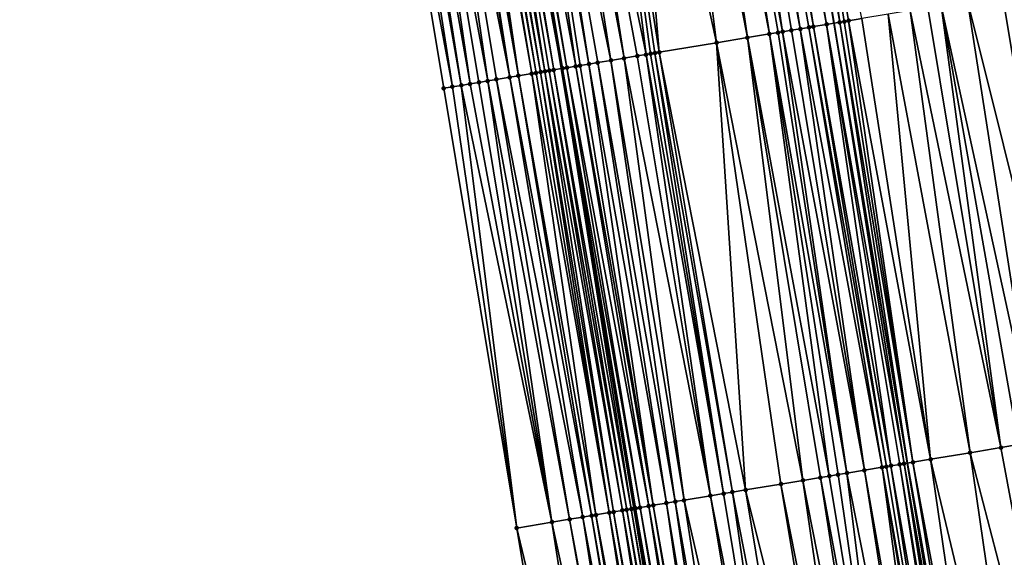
# Model space of a CAD drawing. Header units: feet. Extents: x 2004186 to 2014793, y 836912 to 864902.
# Tile 47 of 974: x 2010783 to 2010827, y 838227 to 838252. Entities that reach past the tile are written whole.
import ezdxf

# ---------------------------------------------------------------- set-up
doc = ezdxf.new("R2010")
doc.units = ezdxf.units.FT
doc.header["$LTSCALE"] = 100
doc.header["$MEASUREMENT"] = 0
for name, color, linetype, lineweight in [('EP_Travel Lane', 5, 'Continuous', 40), ('GPL_Skip Line', 2, 'Continuous', 40), ('Road Shots', 4, 'Continuous', 200), ('Road X-Section', 30, 'Continuous', 13)]:
    doc.layers.add(name, color=color, linetype=linetype, lineweight=lineweight)
doc.layers.add('I-77 SB_MM21-27-Surface-Border', color=7, linetype='Continuous')
doc.layers.add('I-77 SB_MM21-27-Surface-TIN', color=7, linetype='Continuous')

msp = doc.modelspace()

# ---------------------------------------------------------------- linework, layer by layer
at = {"layer": 'EP_Travel Lane'}
msp.add_polyline3d([(2010839.765289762, 838052.157395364, 347.7627118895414), (2010836.495620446, 838071.8868083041, 347.4717170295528), (2010833.226289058, 838091.6141821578, 347.1785024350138), (2010829.930633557, 838111.3385370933, 346.8648887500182), (2010826.556388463, 838131.0495237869, 346.5425325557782), (2010823.253832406, 838150.7718204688, 346.2126921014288), (2010819.992515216, 838170.4999702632, 345.8523796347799), (2010816.744690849, 838190.2318532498, 345.5069430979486), (2010813.498232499, 838209.9554371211, 345.1478633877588), (2010810.250505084, 838229.6867310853, 344.788894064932), (2010807.004522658, 838249.4074235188, 344.4201798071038), (2010803.752806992, 838269.1373301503, 344.0273766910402), (2010800.473265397, 838288.8629609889, 343.6469759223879), (2010797.167230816, 838308.584277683, 343.2706878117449), (2010793.861227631, 838328.3054071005, 342.8856971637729), (2010790.555176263, 838348.026823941, 342.5122040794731), (2010787.249269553, 838367.7473778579, 342.1307494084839)], dxfattribs=at)
at = {"layer": 'GPL_Skip Line'}
msp.add_polyline3d([(2010851.999377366, 838054.1856307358, 348.026986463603), (2010848.722875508, 838073.9137565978, 347.7495427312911), (2010845.446518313, 838093.6410114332, 347.4723834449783), (2010842.170179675, 838113.3681545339, 347.1415657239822), (2010838.89382716, 838133.0953811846, 346.8218613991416), (2010835.617516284, 838152.8223571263, 346.497808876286), (2010832.341387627, 838172.5482359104, 346.1206293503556), (2010829.065083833, 838192.2751692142, 345.7730970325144), (2010825.788531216, 838211.9977879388, 345.4128376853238), (2010822.508530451, 838231.723637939, 345.0487951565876), (2010819.224059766, 838251.4434241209, 344.682056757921), (2010815.938773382, 838271.1680906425, 344.304182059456), (2010812.653457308, 838290.8929354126, 343.933267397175), (2010809.368187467, 838310.617502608, 343.5472919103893), (2010806.082900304, 838330.3421738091, 343.1674441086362), (2010802.797618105, 838350.0668151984, 342.7842556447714), (2010799.512380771, 838369.7911872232, 342.4035559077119)], dxfattribs=at)
at = {"layer": 'I-77 SB_MM21-27-Surface-Border', "color": 3, "linetype": 'ByBlock', "lineweight": -2}
msp.add_polyline3d([(2010837.733610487, 838051.820558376, 347.7178956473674), (2010834.863603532, 838071.616136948, 347.4253043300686), (2010831.204735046, 838091.2786602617, 347.1158899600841), (2010826.756414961, 838110.8116944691, 346.7631347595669), (2010823.886593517, 838130.6061518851, 346.4412176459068), (2010820.227667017, 838150.2690258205, 346.0894100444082), (2010815.385034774, 838169.734815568, 345.7023129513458), (2010811.725926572, 838189.3987876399, 345.3585402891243), (2010808.264285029, 838209.0852396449, 345.0111803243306), (2010804.993967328, 838228.8125310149, 344.6383120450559), (2010801.717548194, 838248.5251186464, 344.2335756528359), (2010798.438956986, 838268.2507208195, 343.8511390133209), (2010795.554841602, 838288.0425746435, 343.4964097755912), (2010792.473445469, 838307.8015603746, 343.1370155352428), (2010790.181174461, 838327.6920056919, 342.7949666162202), (2010787.297091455, 838347.4836647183, 342.4263613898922), (2010785.399530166, 838367.43895447, 342.0827334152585), (2010782.712663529, 838387.2638689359, 341.7142667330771)], dxfattribs=at)
at = {"layer": 'I-77 SB_MM21-27-Surface-TIN', "color": 128, "linetype": 'ByBlock', "lineweight": -2}
for points in [[(2010815.602094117, 838271.1119784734, 344.2962529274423), (2010819.224059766, 838251.4434241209, 344.682056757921), (2010815.938773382, 838271.1680906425, 344.304182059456)], [(2010816.588488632, 838271.2763745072, 344.3194835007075), (2010815.938773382, 838271.1680906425, 344.304182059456), (2010819.47256187, 838251.4847742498, 344.684501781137)], [(2010819.47256187, 838251.4847742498, 344.684501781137), (2010815.938773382, 838271.1680906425, 344.304182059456), (2010819.224059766, 838251.4434241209, 344.682056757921)], [(2010816.588488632, 838271.2763745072, 344.3194835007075), (2010819.867098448, 838251.5506603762, 344.7007758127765), (2010820.458941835, 838251.6492578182, 344.7126937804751)], [(2010816.588488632, 838271.2763745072, 344.3194835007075), (2010819.669826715, 838251.5177380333, 344.6937557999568), (2010819.867098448, 838251.5506603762, 344.7007758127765)], [(2010816.588488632, 838271.2763745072, 344.3194835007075), (2010819.47256187, 838251.4847742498, 344.684501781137), (2010819.669826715, 838251.5177380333, 344.6937557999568)], [(2010813.234721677, 838270.7175820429, 344.2487183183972), (2010812.445592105, 838270.5861492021, 344.2346145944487), (2010816.316032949, 838250.9591068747, 344.6309473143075)], [(2010814.023847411, 838270.8490379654, 344.2640534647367), (2010813.234721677, 838270.7175820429, 344.2487183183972), (2010816.907879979, 838251.0576823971, 344.6416836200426)], [(2010813.234721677, 838270.7175820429, 344.2487183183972), (2010816.710600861, 838251.024804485, 344.6370587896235), (2010816.907879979, 838251.0576823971, 344.6416836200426)], [(2010813.234721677, 838270.7175820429, 344.2487183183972), (2010816.316032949, 838250.9591068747, 344.6309473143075), (2010816.710600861, 838251.024804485, 344.6370587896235)], [(2010814.615667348, 838270.9477764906, 344.283375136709), (2010814.023847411, 838270.8490379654, 344.2640534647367), (2010817.69700055, 838251.1891693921, 344.6588539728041)], [(2010814.023847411, 838270.8490379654, 344.2640534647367), (2010817.302447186, 838251.1233842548, 344.6480240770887), (2010817.69700055, 838251.1891693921, 344.6588539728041)], [(2010814.023847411, 838270.8490379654, 344.2640534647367), (2010816.907879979, 838251.0576823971, 344.6416836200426), (2010817.302447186, 838251.1233842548, 344.6480240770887)], [(2010815.207504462, 838271.0464116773, 344.2971836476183), (2010814.615667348, 838270.9477764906, 344.283375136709), (2010818.288823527, 838251.2878896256, 344.6773913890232)], [(2010814.615667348, 838270.9477764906, 344.283375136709), (2010818.091540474, 838251.2550353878, 344.6740427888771), (2010818.288823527, 838251.2878896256, 344.6773913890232)], [(2010814.615667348, 838270.9477764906, 344.283375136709), (2010817.69700055, 838251.1891693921, 344.6588539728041), (2010818.091540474, 838251.2550353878, 344.6740427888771)], [(2010815.404790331, 838271.0792489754, 344.2995939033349), (2010815.207504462, 838271.0464116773, 344.2971836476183), (2010818.880699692, 838251.386289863, 344.6786784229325)], [(2010815.207504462, 838271.0464116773, 344.2971836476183), (2010818.288823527, 838251.2878896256, 344.6773913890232), (2010818.880699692, 838251.386289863, 344.6786784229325)], [(2010815.602094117, 838271.1119784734, 344.2962529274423), (2010815.404790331, 838271.0792489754, 344.2995939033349), (2010818.880699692, 838251.386289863, 344.6786784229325)], [(2010815.602094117, 838271.1119784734, 344.2962529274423), (2010818.880699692, 838251.386289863, 344.6786784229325), (2010819.224059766, 838251.4434241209, 344.682056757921)], [(2010811.459199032, 838270.4217444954, 344.2109213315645), (2010809.683663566, 838270.1259840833, 344.1772395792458), (2010813.948656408, 838250.5647351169, 344.5842463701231)], [(2010812.445592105, 838270.5861492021, 344.2346145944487), (2010811.459199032, 838270.4217444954, 344.2109213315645), (2010815.329628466, 838250.7947708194, 344.6107074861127)], [(2010811.459199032, 838270.4217444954, 344.2109213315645), (2010813.948656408, 838250.5647351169, 344.5842463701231), (2010815.329628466, 838250.7947708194, 344.6107074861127)], [(2010812.445592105, 838270.5861492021, 344.2346145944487), (2010815.329628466, 838250.7947708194, 344.6107074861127), (2010816.316032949, 838250.9591068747, 344.6309473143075)], [(2010808.302680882, 838269.8960123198, 344.154463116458), (2010806.724428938, 838269.6331033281, 344.1239450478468), (2010810.792148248, 838250.0389428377, 344.5239585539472)], [(2010809.683663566, 838270.1259840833, 344.1772395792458), (2010808.302680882, 838269.8960123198, 344.154463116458), (2010811.383982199, 838250.1375970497, 344.5389368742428)], [(2010808.302680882, 838269.8960123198, 344.154463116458), (2010811.186707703, 838250.1046913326, 344.5328131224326), (2010811.383982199, 838250.1375970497, 344.5389368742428)], [(2010808.302680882, 838269.8960123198, 344.154463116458), (2010810.98942169, 838250.0718548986, 344.530424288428), (2010811.186707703, 838250.1046913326, 344.5328131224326)], [(2010808.302680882, 838269.8960123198, 344.154463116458), (2010810.792148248, 838250.0389428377, 344.5239585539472), (2010810.98942169, 838250.0718548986, 344.530424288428)], [(2010809.683663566, 838270.1259840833, 344.1772395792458), (2010811.383982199, 838250.1375970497, 344.5389368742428), (2010813.948656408, 838250.5647351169, 344.5842463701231)], [(2010805.146187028, 838269.3701339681, 344.0902062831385), (2010804.751629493, 838269.3043739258, 344.0808271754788), (2010808.227483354, 838249.6117487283, 344.4756279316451)], [(2010806.132594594, 838269.5344514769, 344.1092474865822), (2010805.146187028, 838269.3701339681, 344.0902062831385), (2010809.213908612, 838249.7759597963, 344.4891299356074)], [(2010805.146187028, 838269.3701339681, 344.0902062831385), (2010808.622049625, 838249.6774562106, 344.4822715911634), (2010809.213908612, 838249.7759597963, 344.4891299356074)], [(2010805.146187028, 838269.3701339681, 344.0902062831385), (2010808.227483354, 838249.6117487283, 344.4756279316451), (2010808.622049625, 838249.6774562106, 344.4822715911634)], [(2010806.724428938, 838269.6331033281, 344.1239450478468), (2010806.132594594, 838269.5344514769, 344.1092474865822), (2010809.805740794, 838249.8746246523, 344.5046820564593)], [(2010806.132594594, 838269.5344514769, 344.1092474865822), (2010809.213908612, 838249.7759597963, 344.4891299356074), (2010809.805740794, 838249.8746246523, 344.5046820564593)], [(2010806.724428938, 838269.6331033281, 344.1239450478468), (2010810.397590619, 838249.9731833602, 344.5145119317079), (2010810.792148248, 838250.0389428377, 344.5239585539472)], [(2010806.724428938, 838269.6331033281, 344.1239450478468), (2010809.805740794, 838249.8746246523, 344.5046820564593), (2010810.397590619, 838249.9731833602, 344.5145119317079)], [(2010802.581692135, 838268.9419170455, 343.9878072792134), (2010802.384429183, 838268.9089418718, 343.9780412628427), (2010805.86028831, 838249.2162849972, 344.370060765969)], [(2010802.778973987, 838268.9747785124, 343.9915069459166), (2010802.581692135, 838268.9419170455, 343.9878072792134), (2010806.057575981, 838249.2491114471, 344.3719113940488)], [(2010802.581692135, 838268.9419170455, 343.9878072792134), (2010805.86028831, 838249.2162849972, 344.370060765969), (2010806.057575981, 838249.2491114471, 344.3719113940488)], [(2010803.173574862, 838269.0402778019, 343.9869747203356), (2010802.778973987, 838268.9747785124, 343.9915069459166), (2010806.25487576, 838249.2818650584, 344.3698354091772)], [(2010802.778973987, 838268.9747785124, 343.9915069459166), (2010806.057575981, 838249.2491114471, 344.3719113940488), (2010806.25487576, 838249.2818650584, 344.3698354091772)], [(2010803.370844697, 838269.0732115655, 343.9945314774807), (2010803.173574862, 838269.0402778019, 343.9869747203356), (2010806.649409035, 838249.3477710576, 344.387180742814)], [(2010803.173574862, 838269.0402778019, 343.9869747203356), (2010806.452164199, 838249.3146868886, 344.3714369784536), (2010806.649409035, 838249.3477710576, 344.387180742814)], [(2010803.173574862, 838269.0402778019, 343.9869747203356), (2010806.25487576, 838249.2818650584, 344.3698354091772), (2010806.452164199, 838249.3146868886, 344.3714369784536)], [(2010803.370844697, 838269.0732115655, 343.9945314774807), (2010807.004522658, 838249.4074235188, 344.4201798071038), (2010803.752806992, 838269.1373301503, 344.0273766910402)], [(2010803.370844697, 838269.0732115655, 343.9945314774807), (2010806.649409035, 838249.3477710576, 344.387180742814), (2010807.004522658, 838249.4074235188, 344.4201798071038)], [(2010803.765325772, 838269.1394316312, 344.028453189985), (2010803.752806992, 838269.1373301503, 344.0273766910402), (2010807.04388277, 838249.414035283, 344.423837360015)], [(2010807.04388277, 838249.414035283, 344.423837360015), (2010803.752806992, 838269.1373301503, 344.0273766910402), (2010807.004522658, 838249.4074235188, 344.4201798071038)], [(2010803.962573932, 838269.1724958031, 344.0429673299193), (2010803.765325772, 838269.1394316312, 344.028453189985), (2010807.241132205, 838249.4470917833, 344.4380895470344)], [(2010803.765325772, 838269.1394316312, 344.028453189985), (2010807.04388277, 838249.414035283, 344.423837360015), (2010807.241132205, 838249.4470917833, 344.4380895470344)], [(2010804.751629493, 838269.3043739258, 344.0808271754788), (2010803.962573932, 838269.1724958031, 344.0429673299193), (2010807.635671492, 838249.5129616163, 344.4534852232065)], [(2010803.962573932, 838269.1724958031, 344.0429673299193), (2010807.241132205, 838249.4470917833, 344.4380895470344), (2010807.635671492, 838249.5129616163, 344.4534852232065)], [(2010804.751629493, 838269.3043739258, 344.0808271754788), (2010807.832930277, 838249.5459618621, 344.4647048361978), (2010808.227483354, 838249.6117487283, 344.4756279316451)], [(2010804.751629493, 838269.3043739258, 344.0808271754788), (2010807.635671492, 838249.5129616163, 344.4534852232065), (2010807.832930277, 838249.5459618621, 344.4647048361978)], [(2010800.01713223, 838268.5140912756, 343.9062765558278), (2010799.425320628, 838268.4153025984, 343.8842792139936), (2010802.901223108, 838248.7223848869, 344.2612582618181)], [(2010800.806227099, 838268.6457328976, 343.9315188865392), (2010800.01713223, 838268.5140912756, 343.9062765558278), (2010803.690311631, 838248.85406469, 344.2888225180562)], [(2010800.01713223, 838268.5140912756, 343.9062765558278), (2010803.295764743, 838248.7882405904, 344.275892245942), (2010803.690311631, 838248.85406469, 344.2888225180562)], [(2010800.01713223, 838268.5140912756, 343.9062765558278), (2010802.901223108, 838248.7223848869, 344.2612582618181), (2010803.295764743, 838248.7882405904, 344.275892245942)], [(2010801.398106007, 838268.7441166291, 343.9319120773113), (2010800.806227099, 838268.6457328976, 343.9315188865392), (2010804.676701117, 838249.0184909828, 344.3139268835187)], [(2010800.806227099, 838268.6457328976, 343.9315188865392), (2010804.084853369, 838248.9199197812, 344.3034234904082), (2010804.676701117, 838249.0184909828, 344.3139268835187)], [(2010800.806227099, 838268.6457328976, 343.9315188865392), (2010803.690311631, 838248.85406469, 344.2888225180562), (2010804.084853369, 838248.9199197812, 344.3034234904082)], [(2010801.595386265, 838268.7769876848, 343.936123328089), (2010801.398106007, 838268.7441166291, 343.9319120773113), (2010804.676701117, 838249.0184909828, 344.3139268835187)], [(2010801.792655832, 838268.809923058, 343.943765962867), (2010801.595386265, 838268.7769876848, 343.936123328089), (2010805.07124208, 838249.08435073, 344.3287788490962)], [(2010801.595386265, 838268.7769876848, 343.936123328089), (2010804.676701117, 838249.0184909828, 344.3139268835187), (2010805.07124208, 838249.08435073, 344.3287788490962)], [(2010802.187173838, 838268.8759209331, 343.9658336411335), (2010801.792655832, 838268.809923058, 343.943765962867), (2010805.07124208, 838249.08435073, 344.3287788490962)], [(2010802.384429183, 838268.9089418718, 343.9780412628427), (2010802.187173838, 838268.8759209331, 343.9658336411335), (2010805.663016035, 838249.1833659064, 344.3632160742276)], [(2010802.187173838, 838268.8759209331, 343.9658336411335), (2010805.07124208, 838249.08435073, 344.3287788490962), (2010805.663016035, 838249.1833659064, 344.3632160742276)], [(2010802.384429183, 838268.9089418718, 343.9780412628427), (2010805.663016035, 838249.1833659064, 344.3632160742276), (2010805.86028831, 838249.2162849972, 344.370060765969)], [(2010799.030768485, 838268.3495101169, 343.8731694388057), (2010798.438956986, 838268.2507208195, 343.8511390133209), (2010802.112106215, 838248.5908757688, 344.2428953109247)], [(2010802.112106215, 838248.5908757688, 344.2428953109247), (2010798.438956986, 838268.2507208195, 343.8511390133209), (2010801.717548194, 838248.5251186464, 344.2335756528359)], [(2010799.425320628, 838268.4153025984, 343.8842792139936), (2010799.030768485, 838268.3495101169, 343.8731694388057), (2010802.50667146, 838248.6565894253, 344.2498718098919)], [(2010799.030768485, 838268.3495101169, 343.8731694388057), (2010802.112106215, 838248.5908757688, 344.2428953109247), (2010802.50667146, 838248.6565894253, 344.2498718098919)], [(2010799.425320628, 838268.4153025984, 343.8842792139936), (2010802.50667146, 838248.6565894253, 344.2498718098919), (2010802.901223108, 838248.7223848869, 344.2612582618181)], [(2010826.771965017, 838252.7008010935, 344.8310439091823), (2010825.193700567, 838252.4379673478, 344.8042635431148), (2010830.050309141, 838232.9766443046, 345.1976201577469)], [(2010827.561088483, 838252.8322706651, 344.8472749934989), (2010826.771965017, 838252.7008010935, 344.8310439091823), (2010830.050309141, 838232.9766443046, 345.1976201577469)], [(2010824.01001851, 838252.2407440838, 344.7788977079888), (2010823.418170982, 838252.1421715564, 344.7683228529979), (2010826.696289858, 838232.41936862, 345.1296997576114)], [(2010825.193700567, 838252.4379673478, 344.8042635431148), (2010824.01001851, 838252.2407440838, 344.7788977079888), (2010828.274646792, 838232.681646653, 345.1633617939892)], [(2010824.01001851, 838252.2407440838, 344.7788977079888), (2010827.485472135, 838232.5504846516, 345.1452563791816), (2010828.274646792, 838232.681646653, 345.1633617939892)], [(2010824.01001851, 838252.2407440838, 344.7788977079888), (2010826.696289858, 838232.41936862, 345.1296997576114), (2010827.485472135, 838232.5504846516, 345.1452563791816)], [(2010825.193700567, 838252.4379673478, 344.8042635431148), (2010828.274646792, 838232.681646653, 345.1633617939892), (2010830.050309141, 838232.9766443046, 345.1976201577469)], [(2010821.642647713, 838251.8463377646, 344.73033362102), (2010820.458941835, 838251.6492578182, 344.7126937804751), (2010823.539548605, 838231.8949777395, 345.0715343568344)], [(2010822.629053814, 838252.0106640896, 344.7500489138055), (2010821.642647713, 838251.8463377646, 344.73033362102), (2010825.315228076, 838232.1898721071, 345.1000661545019)], [(2010821.642647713, 838251.8463377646, 344.73033362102), (2010823.539548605, 838231.8949777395, 345.0715343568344), (2010825.315228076, 838232.1898721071, 345.1000661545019)], [(2010823.418170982, 838252.1421715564, 344.7683228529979), (2010822.629053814, 838252.0106640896, 344.7500489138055), (2010826.696289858, 838232.41936862, 345.1296997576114)], [(2010822.629053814, 838252.0106640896, 344.7500489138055), (2010825.315228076, 838232.1898721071, 345.1000661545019), (2010826.696289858, 838232.41936862, 345.1296997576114)], [(2010818.288823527, 838251.2878896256, 344.6773913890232), (2010818.091540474, 838251.2550353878, 344.6740427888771), (2010821.56652376, 838231.567604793, 345.055770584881)], [(2010818.880699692, 838251.386289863, 344.6786784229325), (2010818.288823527, 838251.2878896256, 344.6773913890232), (2010821.763836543, 838231.6002799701, 345.0539028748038)], [(2010818.288823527, 838251.2878896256, 344.6773913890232), (2010821.56652376, 838231.567604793, 345.055770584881), (2010821.763836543, 838231.6002799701, 345.0539028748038)], [(2010818.880699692, 838251.386289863, 344.6786784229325), (2010822.355781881, 838231.6982633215, 345.0459610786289), (2010819.224059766, 838251.4434241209, 344.682056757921)], [(2010818.880699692, 838251.386289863, 344.6786784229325), (2010822.158475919, 838231.6655470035, 345.0455477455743), (2010822.355781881, 838231.6982633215, 345.0459610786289)], [(2010818.880699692, 838251.386289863, 344.6786784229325), (2010821.763836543, 838231.6002799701, 345.0539028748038), (2010822.158475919, 838231.6655470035, 345.0455477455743)], [(2010819.47256187, 838251.4847742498, 344.684501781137), (2010819.224059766, 838251.4434241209, 344.682056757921), (2010822.508530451, 838231.723637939, 345.0487951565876)], [(2010822.355781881, 838231.6982633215, 345.0459610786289), (2010822.508530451, 838231.723637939, 345.0487951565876), (2010819.224059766, 838251.4434241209, 344.682056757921)], [(2010819.669826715, 838251.5177380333, 344.6937557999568), (2010819.47256187, 838251.4847742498, 344.684501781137), (2010822.750374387, 838231.7638130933, 345.0532822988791)], [(2010819.47256187, 838251.4847742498, 344.684501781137), (2010822.508530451, 838231.723637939, 345.0487951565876), (2010822.750374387, 838231.7638130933, 345.0532822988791)], [(2010819.867098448, 838251.5506603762, 344.7007758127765), (2010819.669826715, 838251.5177380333, 344.6937557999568), (2010822.750374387, 838231.7638130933, 345.0532822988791)], [(2010820.458941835, 838251.6492578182, 344.7126937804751), (2010819.867098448, 838251.5506603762, 344.7007758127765), (2010823.539548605, 838231.8949777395, 345.0715343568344)], [(2010819.867098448, 838251.5506603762, 344.7007758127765), (2010822.750374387, 838231.7638130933, 345.0532822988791), (2010823.539548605, 838231.8949777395, 345.0715343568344)], [(2010816.316032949, 838250.9591068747, 344.6309473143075), (2010815.329628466, 838250.7947708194, 344.6107074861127), (2010819.001725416, 838231.1412119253, 344.990476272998)], [(2010816.710600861, 838251.024804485, 344.6370587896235), (2010816.316032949, 838250.9591068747, 344.6309473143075), (2010819.790910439, 838231.2723113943, 345.0051146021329)], [(2010816.316032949, 838250.9591068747, 344.6309473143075), (2010819.396315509, 838231.2067762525, 344.9986045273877), (2010819.790910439, 838231.2723113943, 345.0051146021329)], [(2010816.316032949, 838250.9591068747, 344.6309473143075), (2010819.001725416, 838231.1412119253, 344.990476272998), (2010819.396315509, 838231.2067762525, 344.9986045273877)], [(2010816.907879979, 838251.0576823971, 344.6416836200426), (2010816.710600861, 838251.024804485, 344.6370587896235), (2010819.790910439, 838231.2723113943, 345.0051146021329)], [(2010817.302447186, 838251.1233842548, 344.6480240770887), (2010816.907879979, 838251.0576823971, 344.6416836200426), (2010820.580075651, 838231.4035303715, 345.0263790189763)], [(2010816.907879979, 838251.0576823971, 344.6416836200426), (2010819.790910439, 838231.2723113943, 345.0051146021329), (2010820.580075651, 838231.4035303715, 345.0263790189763)], [(2010817.69700055, 838251.1891693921, 344.6588539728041), (2010817.302447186, 838251.1233842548, 344.6480240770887), (2010820.580075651, 838231.4035303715, 345.0263790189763)], [(2010818.091540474, 838251.2550353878, 344.6740427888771), (2010817.69700055, 838251.1891693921, 344.6588539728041), (2010821.369222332, 838231.5348611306, 345.0538411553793)], [(2010817.69700055, 838251.1891693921, 344.6588539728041), (2010820.580075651, 838231.4035303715, 345.0263790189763), (2010821.369222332, 838231.5348611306, 345.0538411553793)], [(2010818.091540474, 838251.2550353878, 344.6740427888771), (2010821.369222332, 838231.5348611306, 345.0538411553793), (2010821.56652376, 838231.567604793, 345.055770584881)], [(2010813.948656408, 838250.5647351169, 344.5842463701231), (2010811.383982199, 838250.1375970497, 344.5389368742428), (2010815.253104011, 838230.5184444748, 344.9184507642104)], [(2010815.329628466, 838250.7947708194, 344.6107074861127), (2010813.948656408, 838250.5647351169, 344.5842463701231), (2010817.817962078, 838230.9444770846, 344.9637706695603)], [(2010813.948656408, 838250.5647351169, 344.5842463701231), (2010816.831495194, 838230.7805159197, 344.9406585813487), (2010817.817962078, 838230.9444770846, 344.9637706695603)], [(2010813.948656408, 838250.5647351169, 344.5842463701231), (2010815.253104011, 838230.5184444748, 344.9184507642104), (2010816.831495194, 838230.7805159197, 344.9406585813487)], [(2010815.329628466, 838250.7947708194, 344.6107074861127), (2010818.607130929, 838231.0756741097, 344.983817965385), (2010819.001725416, 838231.1412119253, 344.990476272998)], [(2010815.329628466, 838250.7947708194, 344.6107074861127), (2010817.817962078, 838230.9444770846, 344.9637706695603), (2010818.607130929, 838231.0756741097, 344.983817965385)], [(2010810.397590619, 838249.9731833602, 344.5145119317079), (2010809.805740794, 838249.8746246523, 344.5046820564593), (2010813.674719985, 838230.2563298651, 344.8938496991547)], [(2010810.792148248, 838250.0389428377, 344.5239585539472), (2010810.397590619, 838249.9731833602, 344.5145119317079), (2010813.674719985, 838230.2563298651, 344.8938496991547)], [(2010810.98942169, 838250.0718548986, 344.530424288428), (2010810.792148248, 838250.0389428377, 344.5239585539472), (2010814.266607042, 838230.3546647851, 344.9054005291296)], [(2010810.792148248, 838250.0389428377, 344.5239585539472), (2010813.674719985, 838230.2563298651, 344.8938496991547), (2010814.266607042, 838230.3546647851, 344.9054005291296)], [(2010811.186707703, 838250.1046913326, 344.5328131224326), (2010810.98942169, 838250.0718548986, 344.530424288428), (2010814.266607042, 838230.3546647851, 344.9054005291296)], [(2010811.383982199, 838250.1375970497, 344.5389368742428), (2010811.186707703, 838250.1046913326, 344.5328131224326), (2010814.661209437, 838230.4201548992, 344.9094140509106)], [(2010811.186707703, 838250.1046913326, 344.5328131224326), (2010814.266607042, 838230.3546647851, 344.9054005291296), (2010814.661209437, 838230.4201548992, 344.9094140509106)], [(2010811.383982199, 838250.1375970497, 344.5389368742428), (2010814.661209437, 838230.4201548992, 344.9094140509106), (2010815.253104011, 838230.5184444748, 344.9184507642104)], [(2010807.635671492, 838249.5129616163, 344.4534852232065), (2010807.241132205, 838249.4470917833, 344.4380895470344), (2010810.912610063, 838229.7972545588, 344.8300204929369)], [(2010807.832930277, 838249.5459618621, 344.4647048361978), (2010807.635671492, 838249.5129616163, 344.4534852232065), (2010811.109878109, 838229.8301995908, 344.8431148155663)], [(2010807.635671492, 838249.5129616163, 344.4534852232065), (2010810.912610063, 838229.7972545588, 344.8300204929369), (2010811.109878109, 838229.8301995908, 344.8431148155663)], [(2010808.227483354, 838249.6117487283, 344.4756279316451), (2010807.832930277, 838249.5459618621, 344.4647048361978), (2010811.109878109, 838229.8301995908, 344.8431148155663)], [(2010808.622049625, 838249.6774562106, 344.4822715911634), (2010808.227483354, 838249.6117487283, 344.4756279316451), (2010811.701748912, 838229.9286325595, 344.8601019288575)], [(2010808.227483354, 838249.6117487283, 344.4756279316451), (2010811.109878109, 838229.8301995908, 344.8431148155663), (2010811.701748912, 838229.9286325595, 344.8601019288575)], [(2010809.213908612, 838249.7759597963, 344.4891299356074), (2010808.622049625, 838249.6774562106, 344.4822715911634), (2010812.096346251, 838229.9941531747, 344.8658065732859)], [(2010808.622049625, 838249.6774562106, 344.4822715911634), (2010811.701748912, 838229.9286325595, 344.8601019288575), (2010812.096346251, 838229.9941531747, 344.8658065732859)], [(2010809.805740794, 838249.8746246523, 344.5046820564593), (2010809.213908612, 838249.7759597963, 344.4891299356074), (2010812.490934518, 838230.0597285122, 344.8745452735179)], [(2010809.213908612, 838249.7759597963, 344.4891299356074), (2010812.096346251, 838229.9941531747, 344.8658065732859), (2010812.490934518, 838230.0597285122, 344.8745452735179)], [(2010809.805740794, 838249.8746246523, 344.5046820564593), (2010812.490934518, 838230.0597285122, 344.8745452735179), (2010813.674719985, 838230.2563298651, 344.8938496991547)], [(2010805.07124208, 838249.08435073, 344.3287788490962), (2010804.676701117, 838249.0184909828, 344.3139268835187), (2010808.347901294, 838229.3703213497, 344.7347671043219)], [(2010805.663016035, 838249.1833659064, 344.3632160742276), (2010805.07124208, 838249.08435073, 344.3287788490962), (2010808.545189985, 838229.4031418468, 344.7409566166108)], [(2010805.07124208, 838249.08435073, 344.3287788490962), (2010808.347901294, 838229.3703213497, 344.7347671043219), (2010808.545189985, 838229.4031418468, 344.7409566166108)], [(2010805.86028831, 838249.2162849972, 344.370060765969), (2010805.663016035, 838249.1833659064, 344.3632160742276), (2010809.137033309, 838229.5017405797, 344.7671344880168)], [(2010805.663016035, 838249.1833659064, 344.3632160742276), (2010808.545189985, 838229.4031418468, 344.7409566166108), (2010809.137033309, 838229.5017405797, 344.7671344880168)], [(2010806.057575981, 838249.2491114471, 344.3719113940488), (2010805.86028831, 838249.2162849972, 344.370060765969), (2010809.137033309, 838229.5017405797, 344.7671344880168)], [(2010806.25487576, 838249.2818650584, 344.3698354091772), (2010806.057575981, 838249.2491114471, 344.3719113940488), (2010809.334341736, 838229.5344420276, 344.766723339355)], [(2010806.057575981, 838249.2491114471, 344.3719113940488), (2010809.137033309, 838229.5017405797, 344.7671344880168), (2010809.334341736, 838229.5344420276, 344.766723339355)], [(2010806.452164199, 838249.3146868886, 344.3714369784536), (2010806.25487576, 838249.2818650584, 344.3698354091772), (2010809.728985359, 838229.599683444, 344.7569478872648)], [(2010806.25487576, 838249.2818650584, 344.3698354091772), (2010809.334341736, 838229.5344420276, 344.766723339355), (2010809.728985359, 838229.599683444, 344.7569478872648)], [(2010806.649409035, 838249.3477710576, 344.387180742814), (2010806.452164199, 838249.3146868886, 344.3714369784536), (2010809.926285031, 838229.6324377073, 344.7594650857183)], [(2010806.452164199, 838249.3146868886, 344.3714369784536), (2010809.728985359, 838229.599683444, 344.7569478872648), (2010809.926285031, 838229.6324377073, 344.7594650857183)], [(2010806.649409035, 838249.3477710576, 344.387180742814), (2010810.123541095, 838229.6654550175, 344.7765668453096), (2010807.004522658, 838249.4074235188, 344.4201798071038)], [(2010806.649409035, 838249.3477710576, 344.387180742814), (2010809.926285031, 838229.6324377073, 344.7594650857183), (2010810.123541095, 838229.6654550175, 344.7765668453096)], [(2010807.04388277, 838249.414035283, 344.423837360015), (2010807.004522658, 838249.4074235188, 344.4201798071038), (2010810.320791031, 838229.6985092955, 344.7957182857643)], [(2010810.123541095, 838229.6654550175, 344.7765668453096), (2010810.250505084, 838229.6867310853, 344.788894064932), (2010807.004522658, 838249.4074235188, 344.4201798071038)], [(2010810.320791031, 838229.6985092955, 344.7957182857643), (2010807.004522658, 838249.4074235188, 344.4201798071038), (2010810.250505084, 838229.6867310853, 344.788894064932)], [(2010807.241132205, 838249.4470917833, 344.4380895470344), (2010807.04388277, 838249.414035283, 344.423837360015), (2010810.518055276, 838229.7314772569, 344.8100839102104)], [(2010807.04388277, 838249.414035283, 344.423837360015), (2010810.320791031, 838229.6985092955, 344.7957182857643), (2010810.518055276, 838229.7314772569, 344.8100839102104)], [(2010807.241132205, 838249.4470917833, 344.4380895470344), (2010810.518055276, 838229.7314772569, 344.8100839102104), (2010810.912610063, 838229.7972545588, 344.8300204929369)], [(2010802.50667146, 838248.6565894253, 344.2498718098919), (2010802.112106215, 838248.5908757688, 344.2428953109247), (2010804.993967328, 838228.8125310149, 344.6383120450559)], [(2010802.901223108, 838248.7223848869, 344.2612582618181), (2010802.50667146, 838248.6565894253, 344.2498718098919), (2010806.572282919, 838229.0750584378, 344.6858014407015)], [(2010802.50667146, 838248.6565894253, 344.2498718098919), (2010804.993967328, 838228.8125310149, 344.6383120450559), (2010806.572282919, 838229.0750584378, 344.6858014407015)], [(2010803.295764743, 838248.7882405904, 344.275892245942), (2010802.901223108, 838248.7223848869, 344.2612582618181), (2010806.572282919, 838229.0750584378, 344.6858014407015)], [(2010803.690311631, 838248.85406469, 344.2888225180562), (2010803.295764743, 838248.7882405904, 344.275892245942), (2010806.572282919, 838229.0750584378, 344.6858014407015)], [(2010804.084853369, 838248.9199197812, 344.3034234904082), (2010803.690311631, 838248.85406469, 344.2888225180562), (2010807.361429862, 838229.2063876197, 344.7131761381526)], [(2010803.690311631, 838248.85406469, 344.2888225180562), (2010806.572282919, 838229.0750584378, 344.6858014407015), (2010807.361429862, 838229.2063876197, 344.7131761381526)], [(2010804.676701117, 838249.0184909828, 344.3139268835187), (2010804.084853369, 838248.9199197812, 344.3034234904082), (2010807.953305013, 838229.3047943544, 344.7287087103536)], [(2010804.084853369, 838248.9199197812, 344.3034234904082), (2010807.361429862, 838229.2063876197, 344.7131761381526), (2010807.953305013, 838229.3047943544, 344.7287087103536)], [(2010804.676701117, 838249.0184909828, 344.3139268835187), (2010807.953305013, 838229.3047943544, 344.7287087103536), (2010808.347901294, 838229.3703213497, 344.7347671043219)], [(2010802.112106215, 838248.5908757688, 344.2428953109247), (2010801.717548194, 838248.5251186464, 344.2335756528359), (2010804.993967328, 838228.8125310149, 344.6383120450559)], [(2010826.696289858, 838232.41936862, 345.1296997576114), (2010825.315228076, 838232.1898721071, 345.1000661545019), (2010830.361214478, 838212.7575400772, 345.5050888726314)], [(2010827.485472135, 838232.5504846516, 345.1452563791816), (2010826.696289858, 838232.41936862, 345.1296997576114), (2010830.361214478, 838212.7575400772, 345.5050888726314)], [(2010823.539548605, 838231.8949777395, 345.0715343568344), (2010822.750374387, 838231.7638130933, 345.0532822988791), (2010826.415293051, 838212.102020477, 345.4306597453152)], [(2010825.315228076, 838232.1898721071, 345.1000661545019), (2010823.539548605, 838231.8949777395, 345.0715343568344), (2010828.190970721, 838212.3969257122, 345.4597957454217)], [(2010823.539548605, 838231.8949777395, 345.0715343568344), (2010826.415293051, 838212.102020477, 345.4306597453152), (2010828.190970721, 838212.3969257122, 345.4597957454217)], [(2010825.315228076, 838232.1898721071, 345.1000661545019), (2010828.190970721, 838212.3969257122, 345.4597957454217), (2010830.361214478, 838212.7575400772, 345.5050888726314)], [(2010821.369222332, 838231.5348611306, 345.0538411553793), (2010820.580075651, 838231.4035303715, 345.0263790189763), (2010824.04772967, 838211.7087722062, 345.3895224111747)], [(2010821.56652376, 838231.567604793, 345.055770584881), (2010821.369222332, 838231.5348611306, 345.0538411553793), (2010824.836920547, 838211.839836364, 345.4022036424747)], [(2010821.369222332, 838231.5348611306, 345.0538411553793), (2010824.639613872, 838211.8071243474, 345.4020286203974), (2010824.836920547, 838211.839836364, 345.4022036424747)], [(2010821.369222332, 838231.5348611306, 345.0538411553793), (2010824.04772967, 838211.7087722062, 345.3895224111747), (2010824.639613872, 838211.8071243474, 345.4020286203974)], [(2010821.763836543, 838231.6002799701, 345.0539028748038), (2010821.56652376, 838231.567604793, 345.055770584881), (2010824.836920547, 838211.839836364, 345.4022036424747)], [(2010822.158475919, 838231.6655470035, 345.0455477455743), (2010821.763836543, 838231.6002799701, 345.0539028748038), (2010825.231513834, 838211.9053814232, 345.4092639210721)], [(2010821.763836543, 838231.6002799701, 345.0539028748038), (2010824.836920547, 838211.839836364, 345.4022036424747), (2010825.231513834, 838211.9053814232, 345.4092639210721)], [(2010822.355781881, 838231.6982633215, 345.0459610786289), (2010822.158475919, 838231.6655470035, 345.0455477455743), (2010825.428816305, 838211.9381187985, 345.4108449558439)], [(2010822.158475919, 838231.6655470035, 345.0455477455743), (2010825.231513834, 838211.9053814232, 345.4092639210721), (2010825.428816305, 838211.9381187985, 345.4108449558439)], [(2010822.355781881, 838231.6982633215, 345.0459610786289), (2010825.788531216, 838211.9977879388, 345.4128376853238), (2010822.508530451, 838231.723637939, 345.0487951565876)], [(2010822.355781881, 838231.6982633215, 345.0459610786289), (2010825.626126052, 838211.9708122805, 345.4099923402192), (2010825.788531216, 838211.9977879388, 345.4128376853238)], [(2010822.355781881, 838231.6982633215, 345.0459610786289), (2010825.428816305, 838211.9381187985, 345.4108449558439), (2010825.626126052, 838211.9708122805, 345.4099923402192)], [(2010822.750374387, 838231.7638130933, 345.0532822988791), (2010822.508530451, 838231.723637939, 345.0487951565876), (2010826.020719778, 838212.0363546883, 345.4169056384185)], [(2010826.020719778, 838212.0363546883, 345.4169056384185), (2010822.508530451, 838231.723637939, 345.0487951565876), (2010825.788531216, 838211.9977879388, 345.4128376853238)], [(2010822.750374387, 838231.7638130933, 345.0532822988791), (2010826.020719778, 838212.0363546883, 345.4169056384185), (2010826.415293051, 838212.102020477, 345.4306597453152)], [(2010818.607130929, 838231.0756741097, 344.983817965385), (2010817.817962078, 838230.9444770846, 344.9637706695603), (2010821.680191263, 838211.315373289, 345.340032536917)], [(2010819.001725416, 838231.1412119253, 344.990476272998), (2010818.607130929, 838231.0756741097, 344.983817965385), (2010822.272070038, 838211.4137581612, 345.3543534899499)], [(2010818.607130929, 838231.0756741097, 344.983817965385), (2010821.680191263, 838211.315373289, 345.340032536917), (2010822.272070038, 838211.4137581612, 345.3543534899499)], [(2010819.396315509, 838231.2067762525, 344.9986045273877), (2010819.001725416, 838231.1412119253, 344.990476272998), (2010822.272070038, 838211.4137581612, 345.3543534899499)], [(2010819.790910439, 838231.2723113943, 345.0051146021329), (2010819.396315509, 838231.2067762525, 344.9986045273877), (2010822.272070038, 838211.4137581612, 345.3543534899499)], [(2010820.580075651, 838231.4035303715, 345.0263790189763), (2010819.790910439, 838231.2723113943, 345.0051146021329), (2010823.653145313, 838211.6431732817, 345.3794755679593)], [(2010819.790910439, 838231.2723113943, 345.0051146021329), (2010822.272070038, 838211.4137581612, 345.3543534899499), (2010823.653145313, 838211.6431732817, 345.3794755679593)], [(2010820.580075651, 838231.4035303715, 345.0263790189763), (2010823.653145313, 838211.6431732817, 345.3794755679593), (2010824.04772967, 838211.7087722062, 345.3895224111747)], [(2010816.831495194, 838230.7805159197, 344.9406585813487), (2010815.253104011, 838230.5184444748, 344.9184507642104), (2010820.101825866, 838211.053146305, 345.3091994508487)], [(2010817.817962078, 838230.9444770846, 344.9637706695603), (2010816.831495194, 838230.7805159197, 344.9406585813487), (2010820.693720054, 838211.1514382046, 345.3183655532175)], [(2010816.831495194, 838230.7805159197, 344.9406585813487), (2010820.101825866, 838211.053146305, 345.3091994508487), (2010820.693720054, 838211.1514382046, 345.3183655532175)], [(2010817.817962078, 838230.9444770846, 344.9637706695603), (2010820.693720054, 838211.1514382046, 345.3183655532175), (2010821.680191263, 838211.315373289, 345.340032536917)], [(2010813.674719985, 838230.2563298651, 344.8938496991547), (2010812.490934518, 838230.0597285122, 344.8745452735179), (2010816.945077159, 838210.5288003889, 345.2535241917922)], [(2010814.266607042, 838230.3546647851, 344.9054005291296), (2010813.674719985, 838230.2563298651, 344.8938496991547), (2010817.536966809, 838210.6271196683, 345.2642083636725)], [(2010813.674719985, 838230.2563298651, 344.8938496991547), (2010816.945077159, 838210.5288003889, 345.2535241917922), (2010817.536966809, 838210.6271196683, 345.2642083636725)], [(2010814.661209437, 838230.4201548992, 344.9094140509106), (2010814.266607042, 838230.3546647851, 344.9054005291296), (2010817.536966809, 838210.6271196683, 345.2642083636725)], [(2010815.253104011, 838230.5184444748, 344.9184507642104), (2010814.661209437, 838230.4201548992, 344.9094140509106), (2010818.523459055, 838210.7909278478, 345.2788391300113)], [(2010814.661209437, 838230.4201548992, 344.9094140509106), (2010817.536966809, 838210.6271196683, 345.2642083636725), (2010818.523459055, 838210.7909278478, 345.2788391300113)], [(2010815.253104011, 838230.5184444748, 344.9184507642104), (2010818.523459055, 838210.7909278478, 345.2788391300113), (2010820.101825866, 838211.053146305, 345.3091994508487)], [(2010810.123541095, 838229.6654550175, 344.7765668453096), (2010809.926285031, 838229.6324377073, 344.7594650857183), (2010813.393889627, 838209.937977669, 345.1391282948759)], [(2010810.123541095, 838229.6654550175, 344.7765668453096), (2010813.498232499, 838209.9554371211, 345.1478633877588), (2010810.250505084, 838229.6867310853, 344.788894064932)], [(2010810.123541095, 838229.6654550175, 344.7765668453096), (2010813.393889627, 838209.937977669, 345.1391282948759), (2010813.498232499, 838209.9554371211, 345.1478633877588)], [(2010810.320791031, 838229.6985092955, 344.7957182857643), (2010810.250505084, 838229.6867310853, 344.788894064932), (2010813.498232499, 838209.9554371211, 345.1478633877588)], [(2010810.518055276, 838229.7314772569, 344.8100839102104), (2010810.320791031, 838229.6985092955, 344.7957182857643), (2010813.788405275, 838210.0039910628, 345.1721552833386)], [(2010810.320791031, 838229.6985092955, 344.7957182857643), (2010813.498232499, 838209.9554371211, 345.1478633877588), (2010813.788405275, 838210.0039910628, 345.1721552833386)], [(2010810.912610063, 838229.7972545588, 344.8300204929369), (2010810.518055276, 838229.7314772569, 344.8100839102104), (2010813.9856772, 838210.0369126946, 345.1839523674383)], [(2010810.518055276, 838229.7314772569, 344.8100839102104), (2010813.788405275, 838210.0039910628, 345.1721552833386), (2010813.9856772, 838210.0369126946, 345.1839523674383)], [(2010811.109878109, 838229.8301995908, 344.8431148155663), (2010810.912610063, 838229.7972545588, 344.8300204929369), (2010814.380233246, 838210.1026823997, 345.2034681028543)], [(2010810.912610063, 838229.7972545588, 344.8300204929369), (2010813.9856772, 838210.0369126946, 345.1839523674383), (2010814.380233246, 838210.1026823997, 345.2034681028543)], [(2010811.701748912, 838229.9286325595, 344.8601019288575), (2010811.109878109, 838229.8301995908, 344.8431148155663), (2010814.577518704, 838210.1355224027, 345.2107392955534)], [(2010811.109878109, 838229.8301995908, 344.8431148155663), (2010814.380233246, 838210.1026823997, 345.2034681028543), (2010814.577518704, 838210.1355224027, 345.2107392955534)], [(2010812.096346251, 838229.9941531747, 344.8658065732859), (2010811.701748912, 838229.9286325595, 344.8601019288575), (2010814.972114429, 838210.2010527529, 345.2169840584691)], [(2010811.701748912, 838229.9286325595, 344.8601019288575), (2010814.577518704, 838210.1355224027, 345.2107392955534), (2010814.972114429, 838210.2010527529, 345.2169840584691)], [(2010812.490934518, 838230.0597285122, 344.8745452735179), (2010812.096346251, 838229.9941531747, 344.8658065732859), (2010815.564017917, 838210.2992885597, 345.2230401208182)], [(2010812.096346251, 838229.9941531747, 344.8658065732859), (2010814.972114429, 838210.2010527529, 345.2169840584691), (2010815.564017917, 838210.2992885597, 345.2230401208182)], [(2010812.490934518, 838230.0597285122, 344.8745452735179), (2010815.564017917, 838210.2992885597, 345.2230401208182), (2010816.945077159, 838210.5288003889, 345.2535241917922)], [(2010807.361429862, 838229.2063876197, 344.7131761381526), (2010806.572282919, 838229.0750584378, 344.6858014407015), (2010810.829039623, 838209.5118964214, 345.0911093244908)], [(2010807.953305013, 838229.3047943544, 344.7287087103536), (2010807.361429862, 838229.2063876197, 344.7131761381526), (2010811.026330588, 838209.5447032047, 345.0965386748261)], [(2010807.361429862, 838229.2063876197, 344.7131761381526), (2010810.829039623, 838209.5118964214, 345.0911093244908), (2010811.026330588, 838209.5447032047, 345.0965386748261)], [(2010808.347901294, 838229.3703213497, 344.7347671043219), (2010807.953305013, 838229.3047943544, 344.7287087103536), (2010811.618242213, 838209.6428899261, 345.0998732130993)], [(2010807.953305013, 838229.3047943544, 344.7287087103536), (2010811.026330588, 838209.5447032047, 345.0965386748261), (2010811.618242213, 838209.6428899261, 345.0998732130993)], [(2010808.545189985, 838229.4031418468, 344.7409566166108), (2010808.347901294, 838229.3703213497, 344.7347671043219), (2010811.815533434, 838209.6756951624, 345.1052167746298)], [(2010808.347901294, 838229.3703213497, 344.7347671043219), (2010811.618242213, 838209.6428899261, 345.0998732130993), (2010811.815533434, 838209.6756951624, 345.1052167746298)], [(2010809.137033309, 838229.5017405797, 344.7671344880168), (2010808.545189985, 838229.4031418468, 344.7409566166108), (2010812.210086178, 838209.7414847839, 345.1258367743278)], [(2010808.545189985, 838229.4031418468, 344.7409566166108), (2010812.012813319, 838209.7085687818, 345.1143518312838), (2010812.210086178, 838209.7414847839, 345.1258367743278)], [(2010808.545189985, 838229.4031418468, 344.7409566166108), (2010811.815533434, 838209.6756951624, 345.1052167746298), (2010812.012813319, 838209.7085687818, 345.1143518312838)], [(2010809.334341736, 838229.5344420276, 344.766723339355), (2010809.137033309, 838229.5017405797, 344.7671344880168), (2010812.604668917, 838209.8070934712, 345.1364249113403)], [(2010809.137033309, 838229.5017405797, 344.7671344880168), (2010812.407365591, 838209.7743612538, 345.1351298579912), (2010812.604668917, 838209.8070934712, 345.1364249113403)], [(2010809.137033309, 838229.5017405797, 344.7671344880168), (2010812.210086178, 838209.7414847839, 345.1258367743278), (2010812.407365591, 838209.7743612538, 345.1351298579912)], [(2010809.728985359, 838229.599683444, 344.7569478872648), (2010809.334341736, 838229.5344420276, 344.766723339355), (2010812.802002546, 838209.8396428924, 345.1275848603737)], [(2010809.334341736, 838229.5344420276, 344.766723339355), (2010812.604668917, 838209.8070934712, 345.1364249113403), (2010812.802002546, 838209.8396428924, 345.1275848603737)], [(2010809.926285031, 838229.6324377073, 344.7594650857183), (2010809.728985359, 838229.599683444, 344.7569478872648), (2010813.196625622, 838209.9050082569, 345.1246820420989)], [(2010809.728985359, 838229.599683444, 344.7569478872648), (2010812.999328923, 838209.872236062, 345.1211704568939), (2010813.196625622, 838209.9050082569, 345.1246820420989)], [(2010809.728985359, 838229.599683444, 344.7569478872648), (2010812.802002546, 838209.8396428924, 345.1275848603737), (2010812.999328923, 838209.872236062, 345.1211704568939)], [(2010809.926285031, 838229.6324377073, 344.7594650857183), (2010813.196625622, 838209.9050082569, 345.1246820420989), (2010813.393889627, 838209.937977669, 345.1391282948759)], [(2010806.572282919, 838229.0750584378, 344.6858014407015), (2010804.993967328, 838228.8125310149, 344.6383120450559), (2010809.645318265, 838209.3149083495, 345.0503623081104)], [(2010804.993967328, 838228.8125310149, 344.6383120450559), (2010808.264285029, 838209.0852396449, 345.0111803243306), (2010809.645318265, 838209.3149083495, 345.0503623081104)], [(2010806.572282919, 838229.0750584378, 344.6858014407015), (2010809.645318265, 838209.3149083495, 345.0503623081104), (2010810.829039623, 838209.5118964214, 345.0911093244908)]]:
    msp.add_3dface(points, dxfattribs=at)
at = {"layer": 'Road Shots', "lineweight": 100}
for p in [(2010818.288823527, 838251.2878896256, 344.6773913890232), (2010818.880699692, 838251.386289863, 344.6786784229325), (2010819.47256187, 838251.4847742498, 344.684501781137), (2010819.669826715, 838251.5177380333, 344.6937557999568), (2010819.867098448, 838251.5506603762, 344.7007758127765), (2010816.316032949, 838250.9591068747, 344.6309473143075), (2010816.710600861, 838251.024804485, 344.6370587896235), (2010816.907879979, 838251.0576823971, 344.6416836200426), (2010817.302447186, 838251.1233842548, 344.6480240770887), (2010817.69700055, 838251.1891693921, 344.6588539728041), (2010818.091540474, 838251.2550353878, 344.6740427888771), (2010813.948656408, 838250.5647351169, 344.5842463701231), (2010815.329628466, 838250.7947708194, 344.6107074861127), (2010810.397590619, 838249.9731833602, 344.5145119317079), (2010810.792148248, 838250.0389428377, 344.5239585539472), (2010810.98942169, 838250.0718548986, 344.530424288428), (2010811.186707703, 838250.1046913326, 344.5328131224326), (2010811.383982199, 838250.1375970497, 344.5389368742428), (2010807.635671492, 838249.5129616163, 344.4534852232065), (2010807.832930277, 838249.5459618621, 344.4647048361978), (2010808.227483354, 838249.6117487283, 344.4756279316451), (2010808.622049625, 838249.6774562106, 344.4822715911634), (2010809.213908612, 838249.7759597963, 344.4891299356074), (2010809.805740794, 838249.8746246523, 344.5046820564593), (2010805.07124208, 838249.08435073, 344.3287788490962), (2010805.663016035, 838249.1833659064, 344.3632160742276), (2010805.86028831, 838249.2162849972, 344.370060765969), (2010806.057575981, 838249.2491114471, 344.3719113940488), (2010806.25487576, 838249.2818650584, 344.3698354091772), (2010806.452164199, 838249.3146868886, 344.3714369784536), (2010806.649409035, 838249.3477710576, 344.387180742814), (2010807.04388277, 838249.414035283, 344.423837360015), (2010807.241132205, 838249.4470917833, 344.4380895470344), (2010802.50667146, 838248.6565894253, 344.2498718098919), (2010802.901223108, 838248.7223848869, 344.2612582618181), (2010803.295764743, 838248.7882405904, 344.275892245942), (2010803.690311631, 838248.85406469, 344.2888225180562), (2010804.084853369, 838248.9199197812, 344.3034234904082), (2010804.676701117, 838249.0184909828, 344.3139268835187), (2010801.717548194, 838248.5251186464, 344.2335756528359), (2010802.112106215, 838248.5908757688, 344.2428953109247), (2010826.696289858, 838232.41936862, 345.1296997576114), (2010823.539548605, 838231.8949777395, 345.0715343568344), (2010825.315228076, 838232.1898721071, 345.1000661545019), (2010821.369222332, 838231.5348611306, 345.0538411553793), (2010821.56652376, 838231.567604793, 345.055770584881), (2010821.763836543, 838231.6002799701, 345.0539028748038), (2010822.158475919, 838231.6655470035, 345.0455477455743), (2010822.355781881, 838231.6982633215, 345.0459610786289), (2010822.750374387, 838231.7638130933, 345.0532822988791), (2010818.607130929, 838231.0756741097, 344.983817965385), (2010819.001725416, 838231.1412119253, 344.990476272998), (2010819.396315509, 838231.2067762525, 344.9986045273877), (2010819.790910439, 838231.2723113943, 345.0051146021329), (2010820.580075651, 838231.4035303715, 345.0263790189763), (2010816.831495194, 838230.7805159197, 344.9406585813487), (2010817.817962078, 838230.9444770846, 344.9637706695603), (2010813.674719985, 838230.2563298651, 344.8938496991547), (2010814.266607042, 838230.3546647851, 344.9054005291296), (2010814.661209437, 838230.4201548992, 344.9094140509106), (2010815.253104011, 838230.5184444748, 344.9184507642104), (2010810.123541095, 838229.6654550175, 344.7765668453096), (2010810.320791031, 838229.6985092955, 344.7957182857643), (2010810.518055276, 838229.7314772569, 344.8100839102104), (2010810.912610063, 838229.7972545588, 344.8300204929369), (2010811.109878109, 838229.8301995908, 344.8431148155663), (2010811.701748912, 838229.9286325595, 344.8601019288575), (2010812.096346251, 838229.9941531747, 344.8658065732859), (2010812.490934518, 838230.0597285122, 344.8745452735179), (2010807.361429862, 838229.2063876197, 344.7131761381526), (2010807.953305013, 838229.3047943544, 344.7287087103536), (2010808.347901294, 838229.3703213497, 344.7347671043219), (2010808.545189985, 838229.4031418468, 344.7409566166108), (2010809.137033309, 838229.5017405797, 344.7671344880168), (2010809.334341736, 838229.5344420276, 344.766723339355), (2010809.728985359, 838229.599683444, 344.7569478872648), (2010809.926285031, 838229.6324377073, 344.7594650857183), (2010804.993967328, 838228.8125310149, 344.6383120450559), (2010806.572282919, 838229.0750584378, 344.6858014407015)]:
    msp.add_point(p, dxfattribs=at)
at = {"layer": 'Road X-Section', "extrusion": (0.1639316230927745, -0.9862925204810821, 0.01880124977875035), "elevation": -497117.789331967, "flags": 128}
msp.add_lwpolyline([(2121029.046690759, 9692.382519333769), (2121029.446690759, 9692.391840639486), (2121029.846690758, 9692.398818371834), (2121030.246690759, 9692.410206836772), (2121030.646690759, 9692.424843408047), (2121031.046690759, 9692.437775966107), (2121031.446690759, 9692.452379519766), (2121032.046690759, 9692.462884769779), (2121032.446690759, 9692.477739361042), (2121033.046690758, 9692.51218267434), (2121033.246690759, 9692.51902857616), (2121033.446690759, 9692.520879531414), (2121033.646690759, 9692.518803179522), (2121033.846690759, 9692.520405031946), (2121034.046690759, 9692.536151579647), (2121034.446690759, 9692.572814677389), (2121034.646690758, 9692.587069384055), (2121035.046690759, 9692.602467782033), (2121035.246690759, 9692.613689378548), (2121035.646690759, 9692.624614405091), (2121036.046690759, 9692.631259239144), (2121036.646690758, 9692.638118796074), (2121037.246690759, 9692.653673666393), (2121037.846690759, 9692.663505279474), (2121038.246690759, 9692.672953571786), (2121038.446690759, 9692.679420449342), (2121038.646690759, 9692.681809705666), (2121038.846690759, 9692.687934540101), (2121041.446690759, 9692.733252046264), (2121042.846690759, 9692.759717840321), (2121043.846690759, 9692.779961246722), (2121044.246690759, 9692.786073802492), (2121044.446690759, 9692.790699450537), (2121044.846690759, 9692.797041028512), (2121045.246690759, 9692.807872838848), (2121045.646690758, 9692.823064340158), (2121045.846690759, 9692.826413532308), (2121046.446690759, 9692.82770079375), (2121047.046690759, 9692.83352518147), (2121047.246690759, 9692.842780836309), (2121047.446690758, 9692.849802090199), (2121048.046690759, 9692.861722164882), (2121049.246690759, 9692.87936512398), (2121050.246690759, 9692.899083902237), (2121051.046690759, 9692.917361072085), (2121051.646690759, 9692.927937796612), (2121052.846690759, 9692.953308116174), (2121054.446690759, 9692.98009321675), (2121055.246690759, 9692.996327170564), (2121056.646690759, 9693.027831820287), (2121057.246690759, 9693.042216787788), (2121057.846690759, 9693.049751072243), (2121058.046690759, 9693.050191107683), (2121058.246690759, 9693.046935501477), (2121058.446690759, 9693.036547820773), (2121058.846690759, 9693.038671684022), (2121059.046690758, 9693.037416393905), (2121059.246690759, 9693.039194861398), (2121060.446690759, 9693.016923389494), (2121061.046690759, 9693.004085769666), (2121062.246690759, 9692.983189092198), (2121063.246690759, 9692.970063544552), (2121064.446690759, 9692.951844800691), (2121065.046690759, 9692.947342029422), (2121065.646690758, 9692.938875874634), (2121066.446690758, 9692.930347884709), (2121067.846690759, 9692.908308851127), (2121069.046690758, 9692.884796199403), (2121070.046690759, 9692.860837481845), (2121070.246690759, 9692.853943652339), (2121070.446690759, 9692.840841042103), (2121070.646690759, 9692.845485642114), (2121070.846690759, 9692.853405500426), (2121071.046690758, 9692.85581982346), (2121071.246690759, 9692.85478674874), (2121071.446690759, 9692.846349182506), (2121071.646690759, 9692.833677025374), (2121072.046690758, 9692.816493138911), (2121072.446690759, 9692.796228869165), (2121072.646690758, 9692.79075959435), (2121073.046690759, 9692.78450060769), (2121073.846690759, 9692.745769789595), (2121076.446690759, 9692.633473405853), (2121078.046690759, 9692.562918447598)], dxfattribs=at)
at = {"layer": 'Road X-Section', "extrusion": (0.1635169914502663, -0.98637116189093, 0.01827907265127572), "elevation": -497997.6450712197, "flags": 128}
msp.add_lwpolyline([(2120819.050207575, 9449.152174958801), (2120820.650207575, 9449.199672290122), (2120821.450207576, 9449.227051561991), (2120822.050207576, 9449.242586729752), (2120822.450207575, 9449.248646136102), (2120822.650207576, 9449.254836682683), (2120823.250207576, 9449.281018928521), (2120823.450207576, 9449.280607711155), (2120823.850207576, 9449.270830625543), (2120824.050207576, 9449.273348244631), (2120824.250207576, 9449.290452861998), (2120824.450207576, 9449.30960750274), (2120824.650207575, 9449.323975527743), (2120825.050207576, 9449.343915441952), (2120825.250207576, 9449.357011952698), (2120825.850207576, 9449.3740019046), (2120826.250207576, 9449.379707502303), (2120826.650207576, 9449.388447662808), (2120827.850207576, 9449.407755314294), (2120828.450207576, 9449.419308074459), (2120828.850207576, 9449.423322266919), (2120829.450207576, 9449.432360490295), (2120831.050207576, 9449.454572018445), (2120832.050207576, 9449.477687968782), (2120832.850207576, 9449.49773861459), (2120833.250207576, 9449.504398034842), (2120833.650207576, 9449.512527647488), (2120834.050207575, 9449.519038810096), (2120834.850207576, 9449.54030678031), (2120835.650207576, 9449.567773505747), (2120835.850207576, 9449.569703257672), (2120836.050207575, 9449.567835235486), (2120836.450207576, 9449.559478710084), (2120836.650207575, 9449.559892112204), (2120837.050207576, 9449.567214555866), (2120837.850207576, 9449.58546966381), (2120839.650207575, 9449.614006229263), (2120841.050207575, 9449.643644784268), (2120841.850207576, 9449.659204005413), (2120842.650207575, 9449.677312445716), (2120844.450207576, 9449.711576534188), (2120845.650207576, 9449.739917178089), (2120847.450207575, 9449.782352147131), (2120847.850207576, 9449.787069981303), (2120848.250207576, 9449.787794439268), (2120848.450207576, 9449.784906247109), (2120848.850207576, 9449.786092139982), (2120849.250207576, 9449.780765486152), (2120850.450207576, 9449.757963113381), (2120852.450207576, 9449.720468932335), (2120854.050207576, 9449.696923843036), (2120855.650207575, 9449.680362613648), (2120858.050207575, 9449.648049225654), (2120859.050207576, 9449.62832715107), (2120859.650207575, 9449.611129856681), (2120860.250207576, 9449.591885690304), (2120860.450207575, 9449.58084767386), (2120860.650207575, 9449.585162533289), (2120860.850207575, 9449.595277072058), (2120861.050207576, 9449.596437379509), (2120861.250207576, 9449.595092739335), (2120861.450207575, 9449.586299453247), (2120861.650207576, 9449.573488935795), (2120862.250207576, 9449.550136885), (2120862.650207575, 9449.534929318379), (2120863.050207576, 9449.526781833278), (2120863.650207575, 9449.501964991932), (2120864.450207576, 9449.465192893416), (2120866.250207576, 9449.38868459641), (2120867.450207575, 9449.333846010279)], dxfattribs=at)

doc.saveas('drawing.dxf')
